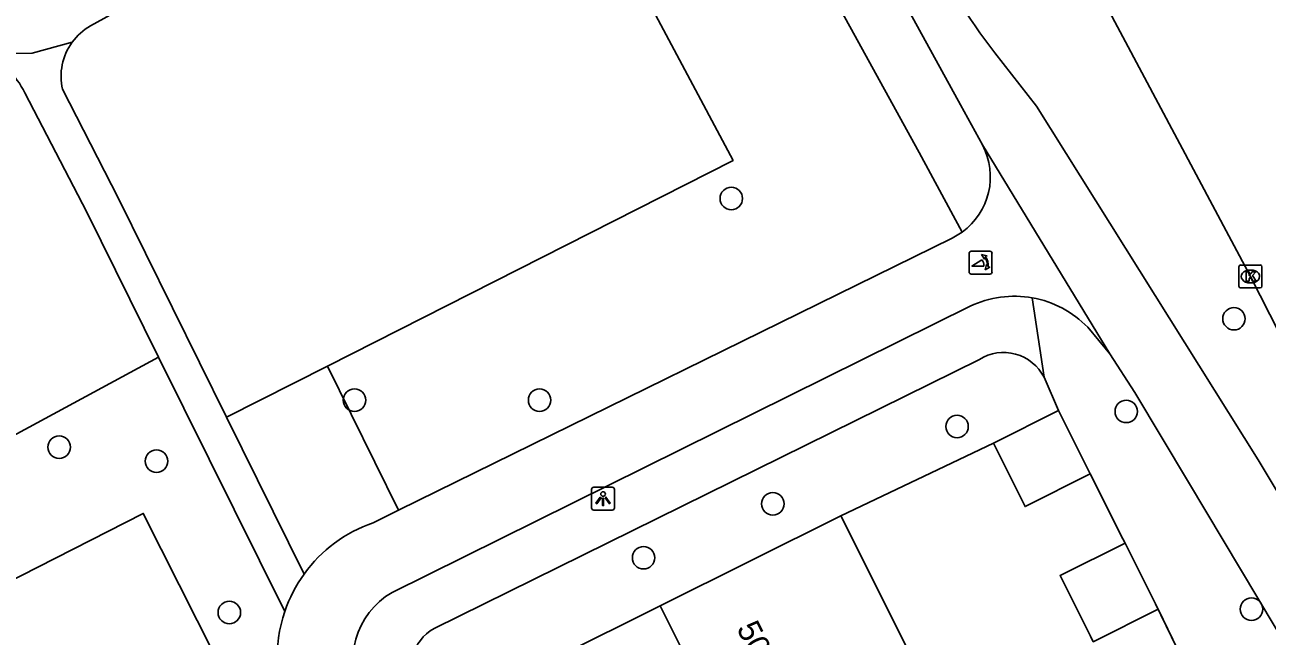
# Model space of a CAD drawing. Extents: x 157793 to 159380, y 380882 to 382313.
# Drawn here: x 158810.3 to 158864.3, y 381887.7 to 381914.3 of the extents above; entities that cross this region are included whole.
import ezdxf

# ---------------------------------------------------------------- set-up
doc = ezdxf.new("R2010")
doc.units = 0
for name, color, linetype in [('IMGEO_Boom', 7, 'Continuous'), ('IMGEO_Fietspad_gesloten', 7, 'Continuous'), ('IMGEO_Groenvoorziening', 7, 'Continuous'), ('IMGEO_Kolk', 7, 'Continuous'), ('IMGEO_Lichtpunt', 7, 'Continuous'), ('IMGEO_Muur', 7, 'Continuous'), ('IMGEO_Pand', 7, 'Continuous'), ('IMGEO_Pand_nummerreeks', 7, 'Continuous'), ('IMGEO_Poller', 7, 'Continuous'), ('IMGEO_Rijbaan_lokaal_gesloten', 7, 'Continuous'), ('IMGEO_Voetpad_halfverhard', 7, 'Continuous'), ('IMGEO_Voetpad_open', 7, 'Continuous')]:
    doc.layers.add(name, color=color, linetype=linetype)

msp = doc.modelspace()

# ---------------------------------------------------------------- linework, layer by layer
at = {"layer": 'IMGEO_Boom'}
for centre in [(158840.982, 381906.729), (158862.832, 381901.501), (158824.606, 381897.956), (158832.648, 381897.956), (158858.151, 381897.467), (158850.794, 381896.811), (158811.763, 381895.911), (158815.996, 381895.305), (158842.789, 381893.445), (158837.17, 381891.101), (158819.161, 381888.715), (158863.592, 381888.86)]:
    msp.add_circle(centre, 0.489, dxfattribs=at)
at = {"layer": 'IMGEO_Fietspad_gesloten'}
for points in [[(158824.124, 381960.357), (158833.074, 381943.731), (158834.976, 381939.932), (158850.939, 381910.805), (158851.899, 381909.06)], [(158852.437, 381913.066), (158854.249, 381910.746), (158863.88, 381895.361), (158867.453, 381889.407)], [(158851.899, 381909.06), (158857.433, 381899.967)], [(158851.018, 381905.269), (158850.579, 381905.004), (158826.518, 381893.167)], [(158851.361, 381902.04), (158826.241, 381889.594)], [(158857.433, 381899.967), (158856.477, 381901.127)], [(158909.734, 381803.643), (158906.164, 381811.184), (158902.407, 381818.335), (158892.504, 381836.976), (158876.865, 381865.95), (158872.746, 381873.772), (158868.388, 381881.765), (158860.851, 381894.387), (158858.529, 381898.284), (158857.433, 381899.967)], [(158826.518, 381893.167), (158825.41, 381892.622)]]:
    msp.add_lwpolyline(points, dxfattribs=at)
for centre, radius, start, end in [((158882.713, 381936.01), 37.987, 208.3902, 217.1562), ((158849.273, 381907.672), 2.97, 305.9797, 27.8545), ((158853.287, 381898.044), 4.436, 79.8754, 115.7381), ((158853.286, 381898.041), 4.439, 44.0401, 79.8642), ((158827.418, 381886.785), 6.172, 108.9853, 144.2457), ((158827.386, 381886.804), 6.135, 144.2113, 161.3406), ((158827.952, 381886.644), 3.41, 120.1208, 208.9056), ((158827.421, 381886.786), 6.175, 161.2893, 205.0179)]:
    msp.add_arc(centre, radius, start, end, dxfattribs=at)
at = {"layer": 'IMGEO_Groenvoorziening'}
for points in [[(158832.307, 381924.833), (158841.062, 381908.389), (158823.426, 381899.436)], [(158816.088, 381899.828), (158803.057, 381892.777), (158802.947, 381892.711), (158802.091, 381892.117), (158801.308, 381891.428), (158800.61, 381890.654), (158800.005, 381889.805), (158799.844, 381889.578), (158799.036, 381888.569), (158798.138, 381887.638)], [(158823.426, 381899.436), (158819.043, 381897.211)], [(158823.426, 381899.436), (158826.518, 381893.167)], [(158852.374, 381896.085), (158845.741, 381892.928)], [(158821.021, 381881.899), (158820.877, 381882.189), (158815.423, 381893.026), (158802.463, 381886.428), (158803.167, 381884.991), (158797.25, 381881.926), (158775.323, 381870.568), (158769.77, 381867.86), (158768.868, 381869.526), (158752.303, 381861.293), (158747.737, 381859.287)], [(158833.381, 381886.764), (158837.89, 381889.006)]]:
    msp.add_lwpolyline(points, dxfattribs=at)
at = {"layer": 'IMGEO_Kolk'}
for p, q in [((158863.046, 381902.912), (158863.046, 381903.764)), ((158863.121, 381903.838), (158863.973, 381903.838)), ((158864.047, 381903.764), (158864.047, 381902.912)), ((158863.534, 381903.618), (158863.559, 381903.618)), ((158863.973, 381902.838), (158863.121, 381902.838)), ((158863.557, 381903.058), (158863.532, 381903.058))]:
    msp.add_line(p, q, dxfattribs=at)
for points in [[(158863.046, 381902.912), (158863.046, 381903.764)], [(158863.121, 381903.838), (158863.973, 381903.838)], [(158864.047, 381903.764), (158864.047, 381902.912)], [(158863.367, 381903.538), (158863.49, 381903.538), (158863.49, 381903.387), (158863.62, 381903.538), (158863.784, 381903.538), (158863.638, 381903.387), (158863.791, 381903.138), (158863.639, 381903.138), (158863.554, 381903.302), (158863.49, 381903.235), (158863.49, 381903.138), (158863.367, 381903.138), (158863.367, 381903.538)], [(158863.973, 381902.838), (158863.121, 381902.838)]]:
    msp.add_lwpolyline(points, dxfattribs=at)
for centre, start, end in [((158863.123, 381903.762), 91.552, 178.448), ((158863.123, 381903.762), 91.552, 178.448), ((158863.971, 381903.762), 1.552, 88.448), ((158863.971, 381903.762), 1.552, 88.448), ((158863.123, 381902.914), 181.552, 268.448), ((158863.123, 381902.914), 181.552, 268.448), ((158863.971, 381902.914), 271.552, 358.448), ((158863.971, 381902.914), 271.552, 358.448)]:
    msp.add_arc(centre, 0.0765, start, end, dxfattribs=at)
for centre, major_axis, ratio, start_param, end_param in [((158863.533, 381903.338), (-0.387, 0.002), 0.722429, 4.712389, 7.853982), ((158863.558, 381903.338), (-0.39, 0.002), 0.717154, 1.570796, 4.712389)]:
    msp.add_ellipse(centre, major_axis=major_axis, ratio=ratio, start_param=start_param, end_param=end_param, dxfattribs=at)
at = {"layer": 'IMGEO_Lichtpunt'}
for p, q in [((158834.908, 381894.074), (158834.908, 381893.267)), ((158834.908, 381894.074), (158834.908, 381893.267)), ((158835.81, 381894.169), (158835.002, 381894.169)), ((158835.81, 381894.169), (158835.002, 381894.169)), ((158835.904, 381893.267), (158835.904, 381894.074)), ((158835.904, 381893.267), (158835.904, 381894.074)), ((158835.002, 381893.173), (158835.81, 381893.173)), ((158835.002, 381893.173), (158835.81, 381893.173))]:
    msp.add_line(p, q, dxfattribs=at)
for points in [[(158835.282, 381893.738), (158835.321, 381893.71), (158835.133, 381893.448), (158835.095, 381893.475), (158835.282, 381893.738)], [(158835.384, 381893.69), (158835.431, 381893.69), (158835.431, 381893.368), (158835.384, 381893.368), (158835.384, 381893.69)], [(158835.494, 381893.71), (158835.532, 381893.737), (158835.719, 381893.475), (158835.68, 381893.447), (158835.494, 381893.71)]]:
    msp.add_lwpolyline(points, dxfattribs=at)
msp.add_circle((158835.407, 381893.872), 0.0994, dxfattribs=at)
for centre, start, end in [((158835.002, 381894.074), 90, 180), ((158835.002, 381894.074), 90, 180), ((158835.81, 381894.074), 0, 90), ((158835.81, 381894.074), 0, 90), ((158835.002, 381893.267), 180, 270), ((158835.002, 381893.267), 180, 270), ((158835.81, 381893.267), 270, 0), ((158835.81, 381893.267), 270, 360)]:
    msp.add_arc(centre, 0.0946, start, end, dxfattribs=at)
at = {"layer": 'IMGEO_Muur'}
for points in [[(158858.007, 381891.923), (158856.587, 381894.745)], [(158860.809, 381886.219), (158859.418, 381889.1)]]:
    msp.add_lwpolyline(points, dxfattribs=at)
at = {"layer": 'IMGEO_Pand'}
for points in [[(158852.374, 381896.085), (158855.21, 381897.502)], [(158855.21, 381897.502), (158856.587, 381894.745)], [(158856.587, 381894.745), (158853.751, 381893.328), (158852.374, 381896.085)], [(158845.741, 381892.928), (158837.89, 381889.006)], [(158845.741, 381892.928), (158848.593, 381887.22)], [(158858.101, 381891.735), (158855.275, 381890.324), (158856.592, 381887.689), (158856.713, 381887.447), (158859.535, 381888.857)], [(158859.535, 381888.857), (158859.418, 381889.1), (158858.101, 381891.735)], [(158837.89, 381889.006), (158840.741, 381883.298)]]:
    msp.add_lwpolyline(points, dxfattribs=at)
at = {"layer": 'IMGEO_Poller'}
for p, q in [((158851.318, 381904.343), (158851.318, 381903.536)), ((158851.318, 381904.343), (158851.318, 381903.536)), ((158852.22, 381904.438), (158851.412, 381904.438)), ((158852.22, 381904.438), (158851.412, 381904.438)), ((158852.314, 381903.536), (158852.314, 381904.343)), ((158852.314, 381903.536), (158852.314, 381904.343)), ((158851.412, 381903.441), (158852.22, 381903.441)), ((158851.412, 381903.441), (158852.22, 381903.441))]:
    msp.add_line(p, q, dxfattribs=at)
for points in [[(158851.997, 381904.167), (158851.985, 381904.094), (158851.86, 381904.299)], [(158851.86, 381904.299), (158852.091, 381904.233), (158852.02, 381904.201)], [(158851.953, 381903.794), (158851.44, 381903.794), (158851.87, 381904.069)], [(158852.013, 381903.622), (158852.079, 381903.853), (158852.109, 381903.785)], [(158852.145, 381903.758), (158852.217, 381903.747), (158852.013, 381903.622)]]:
    msp.add_lwpolyline(points, dxfattribs=at)
for centre, radius, start, end in [((158851.412, 381904.343), 0.0946, 90, 180), ((158851.412, 381904.343), 0.0946, 90, 180), ((158852.22, 381904.343), 0.0946, 0, 90), ((158852.22, 381904.343), 0.0946, 0, 90), ((158851.625, 381903.844), 0.332, 351.3247, 42.4854), ((158851.639, 381903.854), 0.476, 351.7527, 41.1691), ((158851.639, 381903.854), 0.516, 349.3569, 42.2912), ((158851.412, 381903.536), 0.0946, 180, 270), ((158851.412, 381903.536), 0.0946, 180, 270), ((158852.22, 381903.536), 0.0946, 270, 0), ((158852.22, 381903.536), 0.0946, 270, 0)]:
    msp.add_arc(centre, radius, start, end, dxfattribs=at)
at = {"layer": 'IMGEO_Rijbaan_lokaal_gesloten'}
msp.add_lwpolyline([(158885.942, 381861.581), (158875.007, 381881.771), (158872.701, 381886.059), (158866.076, 381898.384), (158863.547, 381903.338), (158838.996, 381949.511)], dxfattribs=at)
msp.add_arc((159105.532, 382009.018), 256.039, 194.84076, 203.58416, dxfattribs=at)
at = {"layer": 'IMGEO_Voetpad_halfverhard'}
for points in [[(158832.307, 381924.833), (158813.125, 381914.248)], [(158812.33, 381913.532), (158810.586, 381913.053), (158808.487, 381913.042)], [(158810.273, 381911.334), (158812.962, 381906.131), (158816.088, 381899.828)], [(158819.043, 381897.211), (158814.34, 381906.738), (158811.908, 381911.483)], [(158821.573, 381888.767), (158816.088, 381899.828)], [(158819.043, 381897.211), (158822.409, 381890.392)]]:
    msp.add_lwpolyline(points, dxfattribs=at)
for centre, radius, start, end in [((158814.389, 381912.045), 2.54, 119.8486, 144.1656), ((158814.389, 381912.04), 2.543, 144.0719, 192.6529), ((158807.001, 381909.7), 3.657, 26.5311, 66.0266)]:
    msp.add_arc(centre, radius, start, end, dxfattribs=at)
at = {"layer": 'IMGEO_Voetpad_open'}
for points in [[(158851.018, 381905.269), (158849.146, 381908.733), (158838.447, 381928.221)], [(158854.067, 381902.411), (158854.576, 381898.958)], [(158828.06, 381888.024), (158851.767, 381899.732)], [(158854.576, 381898.958), (158855.21, 381897.502)], [(158858.101, 381891.735), (158858.007, 381891.923), (158856.587, 381894.745)], [(158860.809, 381886.219), (158859.535, 381888.857)]]:
    msp.add_lwpolyline(points, dxfattribs=at)
for centre, radius, start, end in [((158852.813, 381898.045), 1.985, 27.3754, 121.8143), ((158829.06, 381886.285), 2.006, 119.9167, 208.7642)]:
    msp.add_arc(centre, radius, start, end, dxfattribs=at)

# ---------------------------------------------------------------- texts
at = {"layer": 'IMGEO_Pand_nummerreeks'}
msp.add_text('50', height=1, rotation=296.5424, dxfattribs=at).set_placement((158841.194, 381888.032))

doc.saveas('drawing.dxf')
